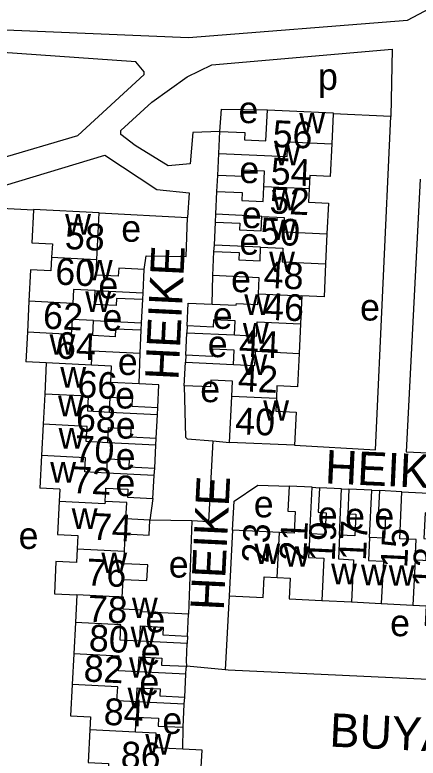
# Model space of a CAD drawing. Extents: x 163026 to 166241, y 382475 to 384501.
# Drawn here: x 164584.9 to 164645.3, y 383884.4 to 383995.6 of the extents above; entities that cross this region are included whole.
import ezdxf

# ---------------------------------------------------------------- set-up
doc = ezdxf.new("R2010")
doc.units = 0
for name, color, linetype in [('BLT_Basislijn', 7, 'Continuous'), ('BLT_Bebouwing', 7, 'Continuous'), ('BLT_Centroide', 7, 'Continuous'), ('BLT_Huisnummer', 7, 'Continuous'), ('BLT_Huisnummer_ tussenligend', 7, 'Continuous'), ('BLT_Onderverdeling_panden', 7, 'Continuous'), ('BLT_Straatnaam', 7, 'Continuous'), ('BLT_Vlakafsluiter', 7, 'Continuous')]:
    doc.layers.add(name, color=color, linetype=linetype)

msp = doc.modelspace()

# ---------------------------------------------------------------- linework, layer by layer
at = {"layer": 'BLT_Basislijn'}
for p, q in [((164641.19, 383980.37), (164632.57, 383980.77)), ((164615.16, 383969.17), (164615.3, 383971.55)), ((164597.55, 383965.95), (164610.75, 383965.24)), ((164614.93, 383964.57), (164615.01, 383965.74)), ((164614.71, 383960.18), (164614.78, 383961.13)), ((164614.46, 383952.29), (164614.55, 383956.56)), ((164604.07, 383952.97), (164604.11, 383953.98)), ((164603.84, 383948.38), (164603.9, 383949.49)), ((164610.71, 383949.04), (164610.66, 383948)), ((164603.54, 383940.35), (164603.67, 383944.95)), ((164610.51, 383944.66), (164610.44, 383943.6)), ((164606.25, 383935.76), (164606.31, 383936.85)), ((164606.03, 383931.21), (164606.07, 383932.26)), ((164605.76, 383926.68), (164605.86, 383927.76)), ((164629.41, 383924.9), (164630.49, 383924.84)), ((164633.8, 383924.67), (164634.92, 383924.64)), ((164638.35, 383924.47), (164639.48, 383924.4)), ((164642.85, 383924.24), (164666.5, 383922.91)), ((164617.02, 383908.65), (164616.42, 383897.6)), ((164610.75, 383902.65), (164610.73, 383901.52)), ((164616.42, 383897.6), (164610.64, 383898.12)), ((164610.28, 383892.45), (164610.34, 383893.52)), ((164610.08, 383885.73), (164610.11, 383889.01))]:
    msp.add_line(p, q, dxfattribs=at)
for points in [[(164557.59, 383999.74), (164557.57, 383994.23), (164558.56, 383992.32), (164570.47, 383993.86), (164610.91, 383992.2), (164643.66, 383994.77), (164656.95, 384001.87), (164662.56, 384003.09), (164663.35, 384004.36), (164662.59, 384014.31), (164652.96, 384015.07)], [(164582.4, 383989.97), (164574.59, 383990.52), (164560.51, 383988.23), (164563.39, 383980.24), (164563.87, 383973.83), (164564.09, 383973.58), (164582.48, 383974.02), (164594.33, 383977.53), (164604.3, 383986.65), (164604.3, 383987.06), (164603.02, 383988.53), (164582.4, 383989.97)], [(164615.6, 383978.13), (164611.58, 383977.95), (164611.14, 383973.27), (164607.87, 383972.96), (164602.91, 383976.03), (164600.79, 383977.69), (164600.79, 383978.26), (164605.41, 383982.5), (164610.73, 383986.28), (164614.4, 383988.08), (164641.37, 383990.46), (164641.19, 383980.37)], [(164615.6, 383978.13), (164615.84, 383981.47), (164622.72, 383981.34)], [(164626.78, 383931.18), (164638.91, 383930.51), (164641.19, 383980.37)], [(164582.29, 383868.85), (164577.21, 383869.04), (164575.13, 383871.08), (164576.98, 383915.64), (164570.51, 383923.51), (164567.96, 383948.37), (164564.49, 383956.94), (164564.09, 383969.26), (164583.36, 383970.04), (164598.4, 383974.57), (164606.16, 383969.43), (164611.03, 383968.95), (164610.75, 383965.24)], [(164645.57, 383970.98), (164643.47, 383930.21), (164652.28, 383929.81)], [(164587.71, 383966.34), (164578.1, 383966.85), (164575.8, 383924.07), (164581.13, 383923.51), (164581.36, 383923.22), (164580.27, 383889.28), (164582.96, 383888.9), (164582.29, 383868.85)], [(164604.29, 383957.46), (164604.57, 383959.51), (164610.54, 383959.42), (164610.75, 383965.24)], [(164610.28, 383940.09), (164610.48, 383932.4), (164610.7, 383932.15), (164614.53, 383931.83)], [(164614.53, 383931.83), (164613.91, 383919.74), (164611.43, 383919.89)], [(164617.5, 383918.49), (164617.74, 383922.82), (164621.29, 383925.2), (164625.97, 383925.07)], [(164611.43, 383919.89), (164610.92, 383905.94)], [(164682.71, 383902.38), (164682.11, 383890.7), (164659.15, 383891.88), (164658.81, 383895.42), (164658.55, 383895.58), (164616.85, 383897.55), (164616.42, 383897.6)], [(164610.51, 383896.96), (164610.55, 383897.82), (164610.64, 383898.12)]]:
    msp.add_lwpolyline(points, dxfattribs=at)
at = {"layer": 'BLT_Bebouwing'}
for p, q in [((164632.57, 383980.77), (164632.35, 383976.27)), ((164615.45, 383974.84), (164615.6, 383978.13)), ((164615.3, 383971.55), (164615.45, 383974.84)), ((164615.01, 383965.74), (164615.16, 383969.17)), ((164597.2, 383958.96), (164597.55, 383965.95)), ((164614.78, 383961.13), (164614.93, 383964.57)), ((164631.63, 383962.8), (164631.43, 383958.34)), ((164614.55, 383956.56), (164614.71, 383960.18)), ((164604.11, 383953.98), (164604.29, 383957.46)), ((164627.86, 383953.54), (164627.67, 383949.35)), ((164587.04, 383952.73), (164586.81, 383948.08)), ((164603.9, 383949.49), (164604.07, 383952.97)), ((164627.67, 383949.35), (164627.47, 383944.93)), ((164586.81, 383948.08), (164586.59, 383943.67)), ((164603.67, 383944.95), (164603.84, 383948.38)), ((164610.51, 383944.66), (164610.66, 383948)), ((164589.63, 383943.52), (164586.59, 383943.67)), ((164589.63, 383943.52), (164589.4, 383938.85)), ((164610.28, 383940.09), (164610.44, 383943.6)), ((164589.4, 383938.85), (164589.17, 383934.32)), ((164617.07, 383931.62), (164617.38, 383938.49)), ((164606.07, 383932.26), (164606.25, 383935.76)), ((164589.17, 383934.32), (164588.93, 383929.65)), ((164605.86, 383927.76), (164606.03, 383931.21)), ((164626.78, 383931.18), (164617.07, 383931.62)), ((164588.93, 383929.65), (164588.69, 383924.78)), ((164605.59, 383923.24), (164605.76, 383926.68)), ((164591.65, 383924.64), (164588.69, 383924.78)), ((164629.41, 383924.9), (164625.97, 383925.07)), ((164633.8, 383924.67), (164630.49, 383924.84)), ((164638.35, 383924.47), (164634.92, 383924.64)), ((164642.85, 383924.24), (164639.48, 383924.4)), ((164617.5, 383918.49), (164617.02, 383908.65)), ((164624.52, 383918.15), (164617.5, 383918.49)), ((164594.19, 383908.79), (164593.98, 383904.65)), ((164630.85, 383907.95), (164635.29, 383907.74)), ((164635.29, 383907.74), (164639.76, 383907.52)), ((164639.76, 383907.52), (164644.49, 383907.29)), ((164610.92, 383905.94), (164605.83, 383906.19)), ((164610.75, 383902.65), (164610.92, 383905.94)), ((164593.98, 383904.65), (164593.75, 383900)), ((164593.75, 383900), (164593.52, 383895.42)), ((164610.34, 383893.52), (164610.51, 383896.96)), ((164610.11, 383889.01), (164610.28, 383892.45))]:
    msp.add_line(p, q, dxfattribs=at)
for points in [[(164615.6, 383978.13), (164619.34, 383977.96), (164619.29, 383976.88), (164622.5, 383976.73), (164622.72, 383981.34)], [(164622.72, 383981.34), (164632.58, 383980.89), (164632.57, 383980.77)], [(164632.35, 383976.27), (164632.1, 383971.38), (164629.07, 383971.52), (164628.98, 383969.54)], [(164622.18, 383969.85), (164622.29, 383972.21), (164619.12, 383972.35), (164619.08, 383971.37), (164615.3, 383971.55)], [(164615.16, 383969.17), (164618.94, 383969), (164618.88, 383967.8), (164622.08, 383967.65), (164622.18, 383969.85)], [(164628.98, 383969.54), (164628.89, 383967.56), (164631.84, 383967.42), (164631.63, 383962.8)], [(164597.55, 383965.95), (164587.71, 383966.44), (164587.71, 383966.34)], [(164587.71, 383966.34), (164587.47, 383961.49), (164590.54, 383961.33), (164590.43, 383959.3)], [(164614.93, 383964.57), (164618.61, 383964.41), (164618.56, 383963.4), (164621.79, 383963.26), (164621.89, 383965.42)], [(164621.89, 383965.42), (164615.01, 383965.74)], [(164621.71, 383960.82), (164614.78, 383961.13)], [(164614.71, 383960.18), (164618.48, 383960.01), (164618.43, 383958.93), (164621.62, 383958.79), (164621.71, 383960.82)], [(164590.43, 383959.3), (164590.33, 383957.27), (164587.27, 383957.43), (164587.04, 383952.73)], [(164604.29, 383957.46), (164600.47, 383957.66), (164600.41, 383956.46), (164597.08, 383956.63), (164597.2, 383958.96)], [(164631.43, 383958.34), (164631.2, 383953.39), (164627.86, 383953.54)], [(164621.37, 383953.84), (164621.48, 383956.25), (164614.55, 383956.56)], [(164604.07, 383952.97), (164600.14, 383953.16), (164600.08, 383952.08), (164596.87, 383952.24), (164596.97, 383954.33)], [(164596.97, 383954.33), (164604.11, 383953.98)], [(164614.46, 383952.29), (164618.06, 383952.12), (164618.07, 383952.4), (164621.29, 383952.25), (164621.37, 383953.84)], [(164610.71, 383949.04), (164610.87, 383952.45), (164614.46, 383952.29)], [(164603.84, 383948.38), (164599.98, 383948.57), (164599.93, 383947.43), (164596.6, 383947.6), (164596.71, 383949.85)], [(164596.71, 383949.85), (164603.9, 383949.49)], [(164617.8, 383947.68), (164617.9, 383949.8), (164614.63, 383949.95), (164614.58, 383948.87), (164610.71, 383949.04)], [(164610.66, 383948), (164617.8, 383947.68)], [(164596.42, 383943.18), (164596.52, 383945.31), (164603.67, 383944.95)], [(164617.63, 383943.28), (164617.73, 383945.39), (164614.49, 383945.54), (164614.44, 383944.48), (164610.51, 383944.66)], [(164627.47, 383944.93), (164627.24, 383939.95), (164624.15, 383940.09), (164624.06, 383938.18)], [(164603.54, 383940.35), (164599.27, 383940.57), (164599.4, 383943.03), (164596.42, 383943.18)], [(164610.44, 383943.6), (164617.63, 383943.28)], [(164617.38, 383938.49), (164617.48, 383940.75), (164614.24, 383940.9), (164614.19, 383939.91), (164610.28, 383940.09)], [(164606.31, 383936.85), (164606.47, 383940.21), (164603.54, 383940.35)], [(164599.08, 383936.11), (164599.19, 383938.36), (164602.5, 383938.19), (164602.44, 383937.04), (164606.31, 383936.85)], [(164624.06, 383938.18), (164623.97, 383936.28), (164627.01, 383936.14), (164626.78, 383931.18)], [(164606.25, 383935.76), (164599.08, 383936.11)], [(164598.85, 383931.57), (164598.96, 383933.83), (164602.27, 383933.66), (164602.21, 383932.45), (164606.07, 383932.26)], [(164606.03, 383931.21), (164598.85, 383931.57)], [(164598.68, 383927.03), (164598.78, 383929.16), (164602.02, 383929), (164601.97, 383927.95), (164605.86, 383927.76)], [(164605.76, 383926.68), (164598.68, 383927.03)], [(164591.65, 383924.64), (164591.55, 383922.75)], [(164598.48, 383923.78), (164598.53, 383924.79), (164601.82, 383924.62), (164601.76, 383923.43), (164605.59, 383923.24)], [(164625.97, 383925.07), (164625.79, 383921.35), (164626.88, 383921.3), (164626.72, 383918.04), (164624.52, 383918.15)], [(164629.07, 383917.93), (164629.41, 383924.9)], [(164630.49, 383924.84), (164630.32, 383921.16), (164631.49, 383921.1), (164631.33, 383917.82), (164629.07, 383917.93)], [(164633.51, 383917.74), (164633.8, 383924.67)], [(164634.92, 383924.64), (164634.74, 383920.94), (164635.94, 383920.88), (164635.78, 383917.62), (164633.51, 383917.74)], [(164638, 383917.4), (164638.35, 383924.47)], [(164639.48, 383924.4), (164639.29, 383920.6), (164640.4, 383920.55), (164640.24, 383917.29), (164638, 383917.4)], [(164644.82, 383914.01), (164644.97, 383917.09), (164642.51, 383917.21), (164642.85, 383924.24)], [(164598.43, 383922.77), (164598.48, 383923.78)], [(164591.55, 383922.75), (164591.31, 383917.85), (164594.37, 383917.7), (164594.27, 383915.68)], [(164605.12, 383919.99), (164601.56, 383920.16), (164601.68, 383922.61), (164598.43, 383922.77)], [(164649.36, 383913.83), (164649.7, 383920.92), (164646.33, 383921.09), (164646.14, 383917.25), (164647.27, 383917.2), (164647.1, 383913.9), (164644.82, 383914.01)], [(164601.32, 383915.33), (164601.45, 383917.93), (164605.01, 383917.75), (164605.12, 383919.99)], [(164594.27, 383915.68), (164594.17, 383913.67), (164591.08, 383913.82), (164590.84, 383908.96), (164594.19, 383908.79)], [(164600.99, 383908.45), (164601.12, 383911.13), (164604.69, 383910.96), (164604.81, 383913.3), (164601.23, 383913.47), (164601.32, 383915.33)], [(164617.02, 383908.65), (164622.09, 383908.4), (164622.24, 383911.5), (164624.18, 383911.4)], [(164624.18, 383911.4), (164626.13, 383911.31), (164625.98, 383908.19), (164630.85, 383907.95)], [(164605.83, 383906.19), (164604.97, 383906.24), (164603.87, 383906.29), (164603.83, 383906.54), (164601.13, 383906.68), (164601.21, 383908.44), (164600.99, 383908.45)], [(164644.49, 383907.29), (164646.48, 383907.19), (164646.33, 383904.27), (164651.17, 383904.03)], [(164603.62, 383901.88), (164603.73, 383904.16), (164607.13, 383903.99), (164607.07, 383902.84), (164610.75, 383902.65)], [(164610.73, 383901.52), (164603.62, 383901.88)], [(164610.64, 383898.12), (164610.6, 383898.96), (164610.73, 383901.52)], [(164603.4, 383897.31), (164603.52, 383899.52), (164606.91, 383899.35), (164606.86, 383898.31), (164610.64, 383898.12)], [(164610.51, 383896.96), (164603.4, 383897.31)], [(164593.52, 383895.42), (164593.28, 383890.71), (164596.27, 383890.56), (164596.17, 383888.61)], [(164603.14, 383892.8), (164603.24, 383894.92), (164606.68, 383894.75), (164606.62, 383893.7), (164610.34, 383893.52)], [(164610.28, 383892.45), (164603.14, 383892.8)], [(164602.99, 383888.27), (164603.1, 383890.52), (164606.41, 383890.35), (164606.35, 383889.19), (164610.11, 383889.01)], [(164596.17, 383888.61), (164595.92, 383883.75), (164598.93, 383883.6), (164598.82, 383881.57)], [(164610.08, 383885.73), (164605.96, 383885.94), (164606.07, 383888.12), (164602.99, 383888.27)], [(164612.77, 383882.19), (164612.94, 383885.59), (164610.08, 383885.73)]]:
    msp.add_lwpolyline(points, dxfattribs=at)
at = {"layer": 'BLT_Onderverdeling_panden'}
for p, q in [((164628.98, 383969.54), (164622.18, 383969.85)), ((164590.43, 383959.3), (164597.2, 383958.96)), ((164621.37, 383953.84), (164627.86, 383953.54)), ((164596.42, 383943.18), (164589.63, 383943.52)), ((164624.06, 383938.18), (164617.38, 383938.49)), ((164624.18, 383911.4), (164624.52, 383918.15)), ((164594.27, 383915.68), (164601.32, 383915.33)), ((164644.82, 383914.01), (164644.49, 383907.29)), ((164600.99, 383908.45), (164594.19, 383908.79)), ((164602.99, 383888.27), (164596.17, 383888.61))]:
    msp.add_line(p, q, dxfattribs=at)
for points in [[(164615.45, 383974.84), (164625.66, 383974.37), (164625.77, 383976.58), (164632.35, 383976.27)], [(164621.89, 383965.42), (164625.24, 383965.27), (164625.14, 383963.1), (164631.63, 383962.8)], [(164621.71, 383960.82), (164625.02, 383960.67), (164624.93, 383958.64), (164631.43, 383958.34)], [(164596.97, 383954.33), (164593.72, 383954.49), (164593.62, 383952.4), (164587.04, 383952.73)], [(164596.71, 383949.85), (164593.49, 383950.01), (164593.38, 383947.76), (164586.81, 383948.08)], [(164617.8, 383947.68), (164621.07, 383947.52), (164621.17, 383949.65), (164627.67, 383949.35)], [(164617.63, 383943.28), (164620.85, 383943.13), (164620.96, 383945.24), (164627.47, 383944.93)], [(164599.08, 383936.11), (164595.84, 383936.28), (164595.96, 383938.52), (164589.4, 383938.85)], [(164598.85, 383931.57), (164595.62, 383931.73), (164595.73, 383933.99), (164589.17, 383934.32)], [(164598.68, 383927.03), (164595.39, 383927.2), (164595.49, 383929.32), (164588.93, 383929.65)], [(164598.43, 383922.77), (164598.41, 383922.4), (164591.55, 383922.75)], [(164629.07, 383917.93), (164628.89, 383914.4), (164631.16, 383914.29), (164630.85, 383907.95)], [(164633.51, 383917.74), (164633.35, 383914.18), (164635.61, 383914.07), (164635.29, 383907.74)], [(164638, 383917.4), (164637.83, 383913.96), (164640.07, 383913.85), (164639.76, 383907.52)], [(164603.62, 383901.88), (164600.67, 383902.02), (164600.78, 383904.31), (164593.98, 383904.65)], [(164603.4, 383897.31), (164600.44, 383897.46), (164600.55, 383899.66), (164593.75, 383900)], [(164603.14, 383892.8), (164600.21, 383892.95), (164600.32, 383895.07), (164593.52, 383895.42)]]:
    msp.add_lwpolyline(points, dxfattribs=at)
at = {"layer": 'BLT_Vlakafsluiter'}
for p, q in [((164614.53, 383931.83), (164617.07, 383931.62)), ((164605.59, 383923.24), (164605.12, 383919.99)), ((164611.43, 383919.89), (164605.12, 383919.99))]:
    msp.add_line(p, q, dxfattribs=at)

# ---------------------------------------------------------------- texts
at = {"layer": 'BLT_Centroide'}
for s, p in [('p', (164630.29, 383984.34)), ('e', (164618.4, 383979.37)), ('w', (164627.48, 383977.84)), ('w', (164623.78, 383973.06)), ('e', (164618.53, 383970.4)), ('w', (164623.41, 383966.31)), ('e', (164618.9, 383963.67)), ('w', (164592.46, 383962.69)), ('e', (164600.85, 383961.63)), ('w', (164623.2, 383961.88)), ('e', (164618.53, 383959.69)), ('w', (164622.98, 383957.09)), ('w', (164595.7, 383955.84)), ('e', (164617.28, 383954.08)), ('e', (164597.42, 383953.13)), ('w', (164595.47, 383951.12)), ('w', (164619.26, 383950.69)), ('e', (164636.58, 383949.84)), ('e', (164598.05, 383948.32)), ('e', (164614.54, 383948.6)), ('w', (164619.05, 383946.38)), ('w', (164590.12, 383944.73)), ('e', (164613.79, 383944.36)), ('e', (164600.34, 383941.69)), ('w', (164618.84, 383941.72)), ('w', (164591.73, 383939.81)), ('e', (164599.93, 383936.68)), ('e', (164612.67, 383937.63)), ('w', (164591.39, 383935.52)), ('w', (164622.09, 383934.84)), ('e', (164600.03, 383932.18)), ('w', (164591.48, 383930.69)), ('e', (164600.01, 383927.54)), ('w', (164590.22, 383925.6)), ('e', (164599.99, 383923.58)), ('e', (164620.68, 383920.4)), ('e', (164630.26, 383918.8)), ('w', (164593.44, 383918.67)), ('e', (164634.35, 383918.61)), ('e', (164638.72, 383918.63)), ('e', (164585.49, 383915.68)), ('w', (164620.77, 383913.41)), ('w', (164625.19, 383913.02)), ('w', (164597.87, 383912.06)), ('e', (164607.96, 383911.39)), ('w', (164632.25, 383910.39)), ('w', (164636.72, 383910.25)), ('w', (164640.88, 383910.16)), ('w', (164602.45, 383905.34)), ('e', (164604.47, 383903.2)), ('e', (164641.08, 383902.62)), ('w', (164602.25, 383900.97)), ('e', (164603.75, 383898.32)), ('w', (164602.02, 383896.41)), ('e', (164603.57, 383893.8)), ('w', (164601.8, 383891.84)), ('e', (164607, 383888.01)), ('w', (164604.45, 383884.91))]:
    msp.add_text(s, height=4, dxfattribs=at).set_placement(p)
at = {"layer": 'BLT_Huisnummer'}
for s, rotation, p in [('56', 357.3889, (164623.43, 383975.83)), ('52', 357.3889, (164622.98, 383965.88)), ('58', 357.1401, (164592.35, 383960.56)), ('48', 357.3889, (164622.1, 383954.75)), ('62', 357.1401, (164589.07, 383948.65)), ('44', 357.3889, (164618.41, 383944.46)), ('66', 357.1401, (164594.21, 383938.36)), ('40', 357.3889, (164617.83, 383932.88)), ('70', 357.1401, (164593.78, 383928.7)), ('74', 357.1401, (164596.39, 383917.07)), ('17', 87.1968, (164637.45, 383913.88)), ('23', 87.1968, (164622.88, 383913.49)), ('13', 87.1968, (164648.38, 383909.86)), ('78', 357.1401, (164595.74, 383904.8)), ('82', 357.1401, (164595.16, 383895.87)), ('86', 357.1401, (164600.71, 383882.91))]:
    msp.add_text(s, height=4, rotation=rotation, dxfattribs=at).set_placement(p)
at = {"layer": 'BLT_Huisnummer_ tussenligend'}
for s, rotation, p in [('54', 357.3889, (164623.15, 383970.22)), ('50', 357.3889, (164621.57, 383961.26)), ('60', 357.1401, (164590.91, 383955.24)), ('46', 357.3889, (164622.16, 383949.99)), ('64', 357.1401, (164591.03, 383944.18)), ('42', 357.3889, (164618.25, 383939.28)), ('68', 357.1401, (164594.01, 383933.3)), ('72', 357.1401, (164593.38, 383924.05)), ('21', 87.1968, (164628.5, 383913.8)), ('19', 87.1968, (164632.78, 383913.78)), ('15', 87.1968, (164643.63, 383912.78)), ('76', 357.1401, (164595.57, 383910.25)), ('80', 357.1401, (164595.94, 383900.4)), ('84', 357.1401, (164598.16, 383889.38))]:
    msp.add_text(s, height=4, rotation=rotation, dxfattribs=at).set_placement(p)
at = {"layer": 'BLT_Straatnaam'}
for s, rotation, p in [('HEIKE', 87.2009, (164609.4, 383940.86)), ('HEIKE', 357.3931, (164631.26, 383925.5)), ('HEIKE', 87.2009, (164616.17, 383906.41)), ('BUYAARD', 357.3065, (164631.95, 383886.12))]:
    msp.add_text(s, height=5, rotation=rotation, dxfattribs=at).set_placement(p)

doc.saveas('drawing.dxf')
